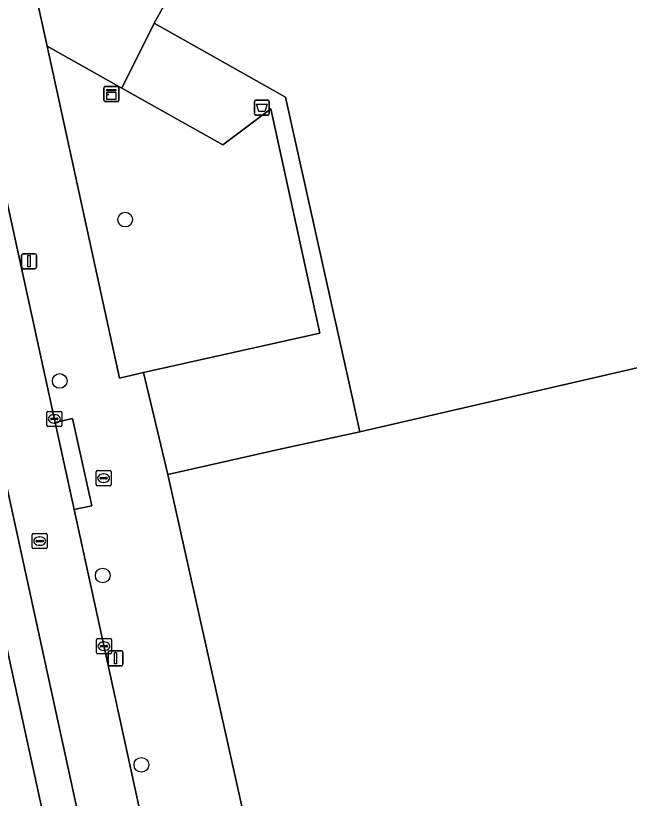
# Model space of a CAD drawing. Extents: x 160554 to 161248, y 385329 to 386506.
# Drawn here: x 160790 to 160830.9, y 385648.7 to 385700.8 of the extents above; entities that cross this region are included whole.
import ezdxf

# ---------------------------------------------------------------- set-up
doc = ezdxf.new("R2010")
doc.units = 0
for name, color, linetype in [('IMGEO_Afvalbak', 7, 'Continuous'), ('IMGEO_Boom', 7, 'Continuous'), ('IMGEO_Brandkraan', 7, 'Continuous'), ('IMGEO_Fietspad_gesloten', 7, 'Continuous'), ('IMGEO_Groenvoorziening', 7, 'Continuous'), ('IMGEO_Kast', 7, 'Continuous'), ('IMGEO_Kolk', 7, 'Continuous'), ('IMGEO_Lichtmast', 7, 'Continuous'), ('IMGEO_Pand', 7, 'Continuous'), ('IMGEO_Pand_overbouw', 7, 'Continuous'), ('IMGEO_Parkeervlak_open', 7, 'Continuous'), ('IMGEO_Rioolput', 7, 'Continuous'), ('IMGEO_Voetpad_open', 7, 'Continuous')]:
    doc.layers.add(name, color=color, linetype=linetype)

msp = doc.modelspace()

# ---------------------------------------------------------------- linework, layer by layer
at = {"layer": 'IMGEO_Afvalbak'}
for p, q in [((160805.913, 385694.24), (160805.913, 385695.04)), ((160805.913, 385695.04), (160805.913, 385694.24)), ((160806.013, 385695.14), (160806.803, 385695.14)), ((160806.803, 385695.14), (160806.013, 385695.14)), ((160806.903, 385695.04), (160806.903, 385694.24)), ((160806.903, 385694.24), (160806.903, 385695.04)), ((160806.803, 385694.14), (160806.013, 385694.14)), ((160806.013, 385694.14), (160806.803, 385694.14))]:
    msp.add_line(p, q, dxfattribs=at)
msp.add_lwpolyline([(160806.056, 385694.854), (160806.76, 385694.854), (160806.611, 385694.384), (160806.205, 385694.384), (160806.056, 385694.854)], dxfattribs=at)
for centre, start, end in [((160806.013, 385695.04), 90, 180), ((160806.013, 385695.04), 90, 180), ((160806.803, 385695.04), 0, 90), ((160806.803, 385695.04), 360, 90), ((160806.013, 385694.24), 180, 270), ((160806.013, 385694.24), 180, 270), ((160806.803, 385694.24), 270, 0), ((160806.803, 385694.24), 270, 0)]:
    msp.add_arc(centre, 0.1, start, end, dxfattribs=at)
at = {"layer": 'IMGEO_Boom'}
for centre in [(160797.322, 385687.187), (160792.968, 385676.454), (160795.832, 385663.513), (160798.401, 385650.919)]:
    msp.add_circle(centre, 0.489, dxfattribs=at)
at = {"layer": 'IMGEO_Brandkraan'}
for p, q in [((160795.463, 385670.485), (160796.315, 385670.485)), ((160795.388, 385669.559), (160795.388, 385670.411)), ((160795.647, 385669.979), (160795.647, 385669.991)), ((160795.69, 385670.028), (160796.088, 385670.028)), ((160795.876, 385670.265), (160795.901, 385670.265)), ((160796.131, 385669.991), (160796.131, 385669.979)), ((160796.389, 385670.411), (160796.389, 385669.559)), ((160796.315, 385669.485), (160795.463, 385669.485)), ((160796.085, 385669.942), (160795.687, 385669.942)), ((160795.899, 385669.705), (160795.874, 385669.705))]:
    msp.add_line(p, q, dxfattribs=at)
for points in [[(160795.463, 385670.485), (160796.315, 385670.485)], [(160795.388, 385669.559), (160795.388, 385670.411)], [(160796.389, 385670.411), (160796.389, 385669.559)], [(160796.315, 385669.485), (160795.463, 385669.485)]]:
    msp.add_lwpolyline(points, dxfattribs=at)
for centre, radius, start, end in [((160795.465, 385670.409), 0.0765, 91.552, 178.448), ((160795.465, 385670.409), 0.0765, 91.552, 178.448), ((160796.313, 385670.409), 0.0765, 1.552, 88.448), ((160796.313, 385670.409), 0.0765, 1.552, 88.448), ((160795.687, 385669.988), 0.0403, 85.8775, 175.7526), ((160795.684, 385669.978), 0.0366, 178.938, 274.7102), ((160796.088, 385669.985), 0.043, 264.8664, 352.4533), ((160796.092, 385669.99), 0.0386, 1.7309, 96.639), ((160795.465, 385669.561), 0.0765, 181.552, 268.448), ((160795.465, 385669.561), 0.0765, 181.552, 268.448), ((160796.313, 385669.561), 0.0765, 271.552, 358.448), ((160796.313, 385669.561), 0.0765, 271.552, 358.448)]:
    msp.add_arc(centre, radius, start, end, dxfattribs=at)
for centre, major_axis, ratio, start_param, end_param in [((160795.875, 385669.985), (-0.387, 0.002), 0.722429, 4.712389, 7.853982), ((160795.9, 385669.985), (-0.39, 0.002), 0.717154, 1.570796, 4.712389)]:
    msp.add_ellipse(centre, major_axis=major_axis, ratio=ratio, start_param=start_param, end_param=end_param, dxfattribs=at)
at = {"layer": 'IMGEO_Fietspad_gesloten'}
msp.add_lwpolyline([(160793.925, 385667.902), (160792.659, 385673.698), (160784.067, 385713.042), (160782.839, 385719.202), (160778.796, 385718.312), (160801.984, 385611.891), (160802.039, 385611.637), (160805.959, 385612.348), (160800.494, 385637.821)], close=True, dxfattribs=at)
at = {"layer": 'IMGEO_Groenvoorziening'}
msp.add_lwpolyline([(160807.004, 385694.551), (160803.816, 385692.151), (160797.09, 385695.935), (160792.124, 385698.729), (160796.946, 385676.647), (160798.538, 385677.004), (160810.266, 385679.637)], close=True, dxfattribs=at)
at = {"layer": 'IMGEO_Kast'}
for p, q in [((160795.986, 385696.042), (160796.827, 385696.042)), ((160796.827, 385696.042), (160795.986, 385696.042)), ((160795.911, 385695.117), (160795.911, 385695.958)), ((160795.911, 385695.958), (160795.911, 385695.117)), ((160796.911, 385695.967), (160796.911, 385695.126)), ((160796.911, 385695.126), (160796.911, 385695.967)), ((160796.836, 385695.042), (160795.995, 385695.042)), ((160795.995, 385695.042), (160796.836, 385695.042))]:
    msp.add_line(p, q, dxfattribs=at)
for points in [[(160796.106, 385695.832), (160796.706, 385695.832), (160796.706, 385695.747), (160796.106, 385695.747), (160796.106, 385695.832)], [(160796.106, 385695.657), (160796.706, 385695.657), (160796.706, 385695.168), (160796.106, 385695.168), (160796.106, 385695.657)]]:
    msp.add_lwpolyline(points, dxfattribs=at)
msp.add_circle((160796.19, 385695.506), 0.0377, dxfattribs=at)
for centre, start, end in [((160795.989, 385695.964), 92.4484, 184.2845), ((160795.989, 385695.964), 92.4484, 184.2845), ((160796.833, 385695.964), 2.4484, 94.2845), ((160796.833, 385695.964), 2.4484, 94.2845), ((160795.989, 385695.12), 182.4484, 274.2845), ((160795.989, 385695.12), 182.4484, 274.2845), ((160796.833, 385695.12), 272.4484, 4.2845), ((160796.833, 385695.12), 272.4484, 4.2845)]:
    msp.add_arc(centre, 0.0779, start, end, dxfattribs=at)
at = {"layer": 'IMGEO_Kolk'}
for p, q in [((160792.108, 385673.503), (160792.108, 385674.355)), ((160792.183, 385674.429), (160793.035, 385674.429)), ((160792.596, 385674.209), (160792.621, 385674.209)), ((160793.109, 385674.355), (160793.109, 385673.503)), ((160792.367, 385673.923), (160792.367, 385673.935)), ((160792.805, 385673.886), (160792.407, 385673.886)), ((160792.41, 385673.972), (160792.808, 385673.972)), ((160792.619, 385673.649), (160792.594, 385673.649)), ((160792.851, 385673.935), (160792.851, 385673.923)), ((160793.035, 385673.429), (160792.183, 385673.429)), ((160795.409, 385658.384), (160795.409, 385659.236)), ((160795.484, 385659.31), (160796.336, 385659.31)), ((160795.897, 385659.09), (160795.922, 385659.09)), ((160796.41, 385659.236), (160796.41, 385658.384)), ((160795.668, 385658.804), (160795.668, 385658.816)), ((160796.106, 385658.767), (160795.708, 385658.767)), ((160795.711, 385658.853), (160796.109, 385658.853)), ((160795.92, 385658.53), (160795.895, 385658.53)), ((160796.152, 385658.816), (160796.152, 385658.804)), ((160796.336, 385658.31), (160795.484, 385658.31))]:
    msp.add_line(p, q, dxfattribs=at)
for points in [[(160792.108, 385673.503), (160792.108, 385674.355)], [(160792.183, 385674.429), (160793.035, 385674.429)], [(160793.109, 385674.355), (160793.109, 385673.503)], [(160793.035, 385673.429), (160792.183, 385673.429)], [(160795.409, 385658.384), (160795.409, 385659.236)], [(160795.484, 385659.31), (160796.336, 385659.31)], [(160796.41, 385659.236), (160796.41, 385658.384)], [(160796.336, 385658.31), (160795.484, 385658.31)]]:
    msp.add_lwpolyline(points, dxfattribs=at)
for centre, radius, start, end in [((160792.185, 385674.353), 0.0765, 91.552, 178.448), ((160792.185, 385674.353), 0.0765, 91.552, 178.448), ((160793.033, 385674.353), 0.0765, 1.552, 88.448), ((160793.033, 385674.353), 0.0765, 1.552, 88.448), ((160792.407, 385673.932), 0.0403, 85.8775, 175.7526), ((160792.404, 385673.922), 0.0366, 178.938, 274.7102), ((160792.808, 385673.929), 0.043, 264.8664, 352.4533), ((160792.812, 385673.934), 0.0386, 1.7309, 96.639), ((160792.185, 385673.505), 0.0765, 181.552, 268.448), ((160792.185, 385673.505), 0.0765, 181.552, 268.448), ((160793.033, 385673.505), 0.0765, 271.552, 358.448), ((160793.033, 385673.505), 0.0765, 271.552, 358.448), ((160795.486, 385659.234), 0.0765, 91.552, 178.448), ((160795.486, 385659.234), 0.0765, 91.552, 178.448), ((160796.334, 385659.234), 0.0765, 1.552, 88.448), ((160796.334, 385659.234), 0.0765, 1.552, 88.448), ((160795.708, 385658.813), 0.0403, 85.8775, 175.7526), ((160795.705, 385658.803), 0.0366, 178.938, 274.7102), ((160796.109, 385658.81), 0.043, 264.8664, 352.4533), ((160796.113, 385658.815), 0.0386, 1.7309, 96.639), ((160795.486, 385658.386), 0.0765, 181.552, 268.448), ((160795.486, 385658.386), 0.0765, 181.552, 268.448), ((160796.334, 385658.386), 0.0765, 271.552, 358.448), ((160796.334, 385658.386), 0.0765, 271.552, 358.448)]:
    msp.add_arc(centre, radius, start, end, dxfattribs=at)
for centre, major_axis, ratio, start_param, end_param in [((160792.595, 385673.929), (-0.387, 0.002), 0.722429, 4.712389, 7.853982), ((160792.62, 385673.929), (-0.39, 0.002), 0.717154, 1.570796, 4.712389), ((160795.896, 385658.81), (-0.387, 0.002), 0.722429, 4.712389, 7.853982), ((160795.921, 385658.81), (-0.39, 0.002), 0.717154, 1.570796, 4.712389)]:
    msp.add_ellipse(centre, major_axis=major_axis, ratio=ratio, start_param=start_param, end_param=end_param, dxfattribs=at)
at = {"layer": 'IMGEO_Lichtmast'}
for p, q in [((160790.434, 385684.016), (160790.434, 385684.816)), ((160790.434, 385684.816), (160790.434, 385684.016)), ((160790.534, 385684.916), (160791.324, 385684.916)), ((160791.324, 385684.916), (160790.534, 385684.916)), ((160791.424, 385684.816), (160791.424, 385684.016)), ((160791.424, 385684.016), (160791.424, 385684.816)), ((160791.324, 385683.916), (160790.534, 385683.916)), ((160790.534, 385683.916), (160791.324, 385683.916)), ((160796.285, 385658.505), (160797.075, 385658.505)), ((160797.075, 385658.505), (160796.285, 385658.505)), ((160796.185, 385657.605), (160796.185, 385658.405)), ((160796.185, 385658.405), (160796.185, 385657.605)), ((160797.175, 385658.405), (160797.175, 385657.605)), ((160797.175, 385657.605), (160797.175, 385658.405)), ((160797.075, 385657.505), (160796.285, 385657.505)), ((160796.285, 385657.505), (160797.075, 385657.505))]:
    msp.add_line(p, q, dxfattribs=at)
for points in [[(160790.854, 385684.791), (160791.004, 385684.791), (160791.004, 385684.041), (160790.854, 385684.041), (160790.854, 385684.791)], [(160796.605, 385658.38), (160796.755, 385658.38), (160796.755, 385657.63), (160796.605, 385657.63), (160796.605, 385658.38)]]:
    msp.add_lwpolyline(points, dxfattribs=at)
for centre, start, end in [((160790.534, 385684.816), 90, 180), ((160790.534, 385684.816), 90, 180), ((160791.324, 385684.816), 0, 90), ((160791.324, 385684.816), 360, 90), ((160790.534, 385684.016), 180, 270), ((160790.534, 385684.016), 180, 270), ((160791.324, 385684.016), 270, 0), ((160791.324, 385684.016), 270, 0), ((160796.285, 385658.405), 90, 180), ((160796.285, 385658.405), 90, 180), ((160797.075, 385658.405), 0, 90), ((160797.075, 385658.405), 360, 90), ((160796.285, 385657.605), 180, 270), ((160796.285, 385657.605), 180, 270), ((160797.075, 385657.605), 270, 0), ((160797.075, 385657.605), 270, 0)]:
    msp.add_arc(centre, 0.1, start, end, dxfattribs=at)
at = {"layer": 'IMGEO_Pand'}
msp.add_lwpolyline([(160851.659, 385703.57), (160847.383, 385705.807), (160824.547, 385711.575), (160815.584, 385714.965), (160818.265, 385719.655), (160813.137, 385722.623), (160812.272, 385723.124), (160811.259, 385721.375), (160811.085, 385721.473), (160799.242, 385700.242), (160807.995, 385695.338), (160812.372, 385675.602), (160812.932, 385673.076), (160831.957, 385677.464), (160836.882, 385676.206), (160840.418, 385682.754)], close=True, dxfattribs=at)
msp.add_lwpolyline([(160839.871, 385640.501), (160837.913, 385649.731), (160831.957, 385677.464), (160812.932, 385673.076), (160807.713, 385671.926), (160800.168, 385670.228), (160806.16, 385643.282)], dxfattribs=at)
at = {"layer": 'IMGEO_Pand_overbouw'}
msp.add_lwpolyline([(160845.865, 385707.972), (160824.111, 385720.889), (160825.132, 385722.609), (160821.266, 385724.904), (160815.065, 385728.586), (160814.495, 385727.589), (160811.085, 385721.473), (160799.242, 385700.242), (160807.995, 385695.338), (160812.372, 385675.602), (160812.932, 385673.076), (160807.713, 385671.926), (160800.168, 385670.228), (160806.16, 385643.282)], dxfattribs=at)
at = {"layer": 'IMGEO_Parkeervlak_open'}
msp.add_lwpolyline([(160787.326, 385665.998), (160782.985, 385665.035), (160786.851, 385647.37), (160787.16, 385645.959), (160794.85, 385610.818), (160799.679, 385611.855), (160787.727, 385666.519)], dxfattribs=at)
at = {"layer": 'IMGEO_Rioolput'}
for p, q in [((160791.215, 385666.301), (160792.067, 385666.301)), ((160791.14, 385665.375), (160791.14, 385666.227)), ((160791.399, 385665.795), (160791.399, 385665.807)), ((160791.442, 385665.844), (160791.84, 385665.844)), ((160791.628, 385666.081), (160791.653, 385666.081)), ((160791.883, 385665.807), (160791.883, 385665.795)), ((160792.141, 385666.227), (160792.141, 385665.375)), ((160792.067, 385665.301), (160791.215, 385665.301)), ((160791.837, 385665.758), (160791.439, 385665.758)), ((160791.651, 385665.521), (160791.626, 385665.521))]:
    msp.add_line(p, q, dxfattribs=at)
for points in [[(160791.215, 385666.301), (160792.067, 385666.301)], [(160791.14, 385665.375), (160791.14, 385666.227)], [(160792.141, 385666.227), (160792.141, 385665.375)], [(160792.067, 385665.301), (160791.215, 385665.301)]]:
    msp.add_lwpolyline(points, dxfattribs=at)
for centre, radius, start, end in [((160791.217, 385666.225), 0.0765, 91.552, 178.448), ((160791.217, 385666.225), 0.0765, 91.552, 178.448), ((160792.065, 385666.225), 0.0765, 1.552, 88.448), ((160792.065, 385666.225), 0.0765, 1.552, 88.448), ((160791.439, 385665.804), 0.0403, 85.8775, 175.7526), ((160791.436, 385665.794), 0.0366, 178.938, 274.7102), ((160791.84, 385665.801), 0.043, 264.8664, 352.4533), ((160791.844, 385665.806), 0.0386, 1.7309, 96.639), ((160791.217, 385665.377), 0.0765, 181.552, 268.448), ((160791.217, 385665.377), 0.0765, 181.552, 268.448), ((160792.065, 385665.377), 0.0765, 271.552, 358.448), ((160792.065, 385665.377), 0.0765, 271.552, 358.448)]:
    msp.add_arc(centre, radius, start, end, dxfattribs=at)
for centre, major_axis, ratio, start_param, end_param in [((160791.627, 385665.801), (-0.387, 0.002), 0.722429, 4.712389, 7.853982), ((160791.652, 385665.801), (-0.39, 0.002), 0.717154, 1.570796, 4.712389)]:
    msp.add_ellipse(centre, major_axis=major_axis, ratio=ratio, start_param=start_param, end_param=end_param, dxfattribs=at)
at = {"layer": 'IMGEO_Voetpad_open'}
for points in [[(160804.196, 385727.777), (160807.083, 385726.127), (160810.062, 385724.425), (160797.182, 385701.424), (160790.739, 385705.06), (160792.124, 385698.729), (160797.09, 385695.935), (160799.242, 385700.242), (160811.085, 385721.473)], [(160800.168, 385670.228), (160798.538, 385677.004), (160796.946, 385676.647), (160792.124, 385698.729), (160790.739, 385705.06), (160787.609, 385719.8), (160786.933, 385724.11), (160786.134, 385723.927)], [(160782.839, 385719.202), (160784.067, 385713.042), (160792.659, 385673.698), (160793.827, 385673.961), (160795.094, 385668.141), (160793.925, 385667.902), (160800.494, 385637.821), (160805.959, 385612.348), (160806.069, 385611.834)], [(160801.984, 385611.891), (160778.796, 385718.312)], [(160777.999, 385717.375), (160776.746, 385717.092), (160785.354, 385677.416), (160787.727, 385666.519), (160799.679, 385611.855), (160800.563, 385612.03), (160801.414, 385612.199)], [(160813.481, 385609.031), (160813.155, 385613.096), (160812.22, 385616.114), (160808.794, 385631.497), (160807.944, 385631.298), (160806.691, 385636.881), (160807.57, 385637.357), (160806.209, 385643.293), (160806.16, 385643.282), (160800.168, 385670.228)]]:
    msp.add_lwpolyline(points, dxfattribs=at)
for points in [[(160799.242, 385700.242), (160797.09, 385695.935), (160803.816, 385692.151), (160807.004, 385694.551), (160810.266, 385679.637), (160798.538, 385677.004), (160800.168, 385670.228), (160807.713, 385671.926), (160812.932, 385673.076), (160812.372, 385675.602), (160807.995, 385695.338)], [(160792.659, 385673.698), (160793.925, 385667.902), (160795.094, 385668.141), (160793.827, 385673.961)]]:
    msp.add_lwpolyline(points, close=True, dxfattribs=at)

doc.saveas('drawing.dxf')
